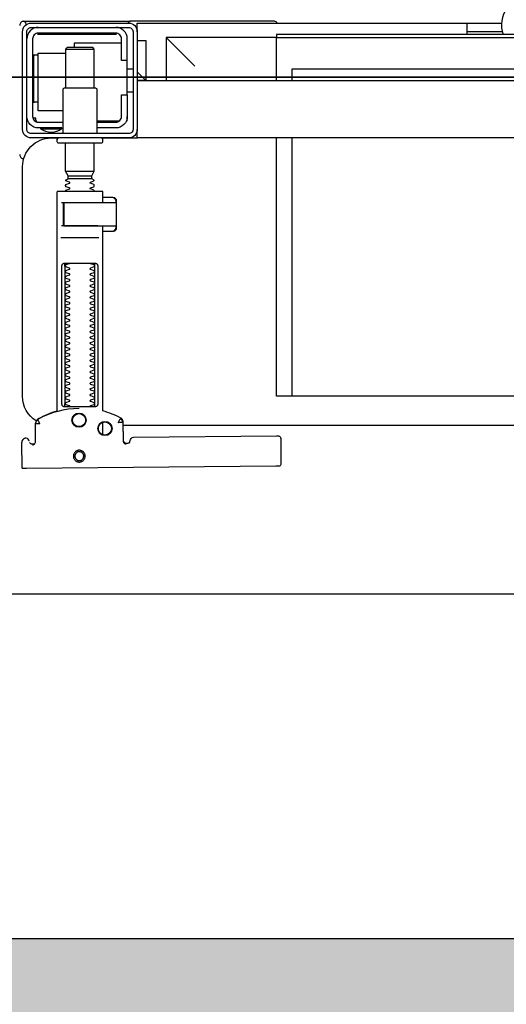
# Model space of a CAD drawing. Header units: millimetres. Extents: x 15214 to 140083, y -437840 to -79279.
# Tile 416 of 656: x 59356 to 59373, y -194647 to -194613. Entities that reach past the tile are written whole.
import ezdxf

# ---------------------------------------------------------------- set-up
doc = ezdxf.new("R2010")
doc.units = ezdxf.units.MM
doc.layers.get('0').update_dxf_attribs({"lineweight": 0})
for name, color, linetype, lineweight in [('!! 0 posadzki winyle 2', 43, 'Continuous', 9), ('0-ZABUDOWA GK-MDF', 54, 'Continuous', 35), ('Istn-sciany', 3, 'Continuous', 30)]:
    doc.layers.add(name, color=color, linetype=linetype, lineweight=lineweight)
doc.layers.add('0-wypos-sanitarne', color=1, linetype='Continuous')
doc.layers.add('Powierzchnia', color=140, linetype='Continuous', lineweight=5, plot=False)

# ---------------------------------------------------------------- blocks, each defined once
blk = doc.blocks.new('99400_TOP')
for points in [[(0.19864, 0.1647), (0.11173, 0.16387)], [(0.20013, 0.1647), (0.20026, 0.15571)], [(0.16386, 0.15607), (0.16409, 0.15602), (0.16425, 0.15596), (0.1644, 0.15586), (0.16453, 0.15574), (0.16463, 0.1556), (0.16471, 0.15544), (0.16476, 0.15527), (0.16478, 0.1551), (0.16496, 0.14854), (0.16497, 0.14842), (0.16498, 0.14832), (0.16501, 0.14822), (0.16503, 0.14812), (0.16507, 0.14802), (0.16511, 0.14793), (0.16516, 0.14784), (0.16521, 0.14775), (0.16528, 0.14767), (0.16535, 0.14758), (0.16542, 0.14751), (0.1655, 0.14744), (0.16558, 0.14737), (0.16567, 0.14731), (0.16576, 0.14726), (0.16651, 0.14688), (0.16727, 0.14651), (0.16803, 0.14617), (0.16881, 0.14585), (0.1696, 0.14555), (0.17039, 0.14527), (0.17119, 0.14502), (0.172, 0.14478), (0.172, 0.08032)], [(0.1651, 0.14871), (0.16492, 0.1553), (0.1649, 0.15547), (0.16485, 0.15563), (0.16478, 0.15579), (0.16468, 0.15592), (0.16455, 0.15604), (0.16441, 0.15614), (0.16425, 0.15621), (0.16409, 0.15626), (0.16391, 0.15627)], [(0.19757, 0.15573), (0.19749, 0.15586), (0.19739, 0.15598), (0.19727, 0.15608), (0.19713, 0.15617), (0.19698, 0.15623), (0.19683, 0.15626), (0.19667, 0.15627), (0.19577, 0.15626)], [(0.172, 0.15305), (0.172, 0.14874)], [(0.16493, 0.14968), (-0.16477, 0.14968)], [(0.17483, 0.14232), (0.17483, 0.09432)], [(0.18523, 0.09432), (0.18523, 0.14232)], [(-0.11847, 0.04968), (-0.11847, 0.13968), (0.11153, 0.13968), (0.11153, 0.04968)], [(0.10602, 0.13968), (0.10602, 0.04968)], [(0.16811, 0.08203), (0.16776, 0.08162), (0.16776, 0.08196), (0.16779, 0.08207), (0.16786, 0.08214), (0.16797, 0.08218), (0.1681, 0.08219), (0.16822, 0.08219), (0.16842, 0.08221), (0.16887, 0.08232), (0.172, 0.08232)], [(0.16848, 0.08224), (0.16856, 0.0823), (0.16876, 0.08232)], [(0.18662, 0.08432), (0.17345, 0.08432)], [(0.16732, 0.08028), (0.16732, 0.08144), (0.16736, 0.08156), (0.16746, 0.08164), (0.16767, 0.08169)], [(0.16751, 0.08053), (0.16754, 0.08079), (0.16766, 0.08132)], [(0.17371, 0.08032), (0.18481, 0.08032), (0.18637, 0.08032)], [(0.16767, 0.07094), (0.16756, 0.07096), (0.16746, 0.07099), (0.16737, 0.07106), (0.16732, 0.0712), (0.16732, 0.07235)], [(0.16766, 0.07131), (0.16754, 0.07185), (0.16751, 0.0721)], [(0.18558, 0.07232), (0.18637, 0.07232)], [(0.172, 0.07032), (0.16887, 0.07032), (0.16842, 0.07042), (0.16831, 0.07044), (0.1682, 0.07044), (0.16806, 0.07045), (0.16795, 0.07046), (0.16783, 0.07052), (0.16776, 0.07067), (0.16776, 0.07101), (0.16811, 0.07061)], [(0.16876, 0.07032), (0.16866, 0.07032), (0.16848, 0.0704)], [(0.1759, 0.06388), (0.1841, 0.06388)], [(0.1841, 0.06282), (0.1759, 0.06282)], [(0.185, 0.06126), (0.175, 0.06126)], [(0.19963, 0.05696), (0.19976, 0.05695), (0.19988, 0.05692), (0.20001, 0.05688)], [(-0.16, 0.04668), (-0.16, 0.04968), (0.16, 0.04968), (0.16, 0.04668)], [(0.16, 0.03368), (0.16, 0.04568)], [(0.1635, 0.03468), (0.1635, 0.04218)], [(0.174, 0.04368), (0.16618, 0.04368)], [(0.167, 0.04412), (0.16693, 0.04403), (0.16687, 0.04393), (0.16681, 0.04381), (0.16675, 0.04368)], [(0.19499, 0.04412), (0.19506, 0.04404), (0.19512, 0.04395), (0.19517, 0.04385), (0.19521, 0.04376), (0.19525, 0.04365), (0.19528, 0.04355), (0.19531, 0.04344), (0.19533, 0.04333), (0.19535, 0.04322), (0.19537, 0.04311), (0.19538, 0.04301), (0.19539, 0.04291), (0.19538, 0.04281), (0.19547, 0.04278), (0.19557, 0.04278), (0.19568, 0.04278), (0.19578, 0.04278), (0.19589, 0.04278), (0.19613, 0.04278), (0.19616, 0.04288), (0.19615, 0.04299), (0.19613, 0.04311), (0.19609, 0.04324), (0.19605, 0.04336), (0.19594, 0.04357)], [(0.186, 0.04018), (0.1945, 0.04018), (0.1945, 0.02018), (0.185, 0.02018)], [(0.19591, 0.03729), (0.19602, 0.03729), (0.19616, 0.03729), (0.19632, 0.03729), (0.1965, 0.03729)], [(0.1615, 0.03368), (0.1635, 0.03368)], [(0.175, 0.03238), (0.175, 0.01872), (0.1755, 0.01822), (0.1845, 0.01822), (0.185, 0.01872), (0.185, 0.03238)], [(0.16, 0.02668), (0.157, 0.02968), (0.16, 0.02968), (-0.16, 0.02968), (-0.157, 0.02968), (-0.16, 0.02668)], [(0.10602, 0.02968), (0.10602, 0.0256), (-0.11847, 0.0256)], [(0.11153, 0.02968), (0.11153, 0.01468), (0.15, 0.01468)], [(0.14, 0.02468), (0.15, 0.01468), (0.15, 0.02968)], [(0.16, 0.01568), (0.157, 0.01568), (0.157, 0.02968)], [(0.1615, 0.02568), (0.1635, 0.02568)], [(0.1965, 0.02067), (0.19632, 0.02067), (0.19616, 0.02067), (0.19602, 0.02067), (0.19591, 0.02067)], [(0.1655, 0.01668), (0.182, 0.01668), (0.182, 0.01822)], [(0.185, 0.01872), (0.175, 0.01872)], [(0.03283, 0.01268), (0.045, 0.01268)], [(0.16, 0.01268), (0.16, 0.00968), (0.03305, 0.00968)], [(0.045, 0.01368), (0.045, 0.00968)], [(0.16722, 0.01368), (0.19467, 0.01368), (0.19478, 0.01368)], [(0.17, 0.01318), (0.17, 0.01368)], [(0.174, 0.01318), (0.174, 0.01368)]]:
    blk.add_lwpolyline(points)
for points in [[(0.16424, 0.15596), (0.16327, 0.15595), (0.16304, 0.15592), (0.16283, 0.15584), (0.16262, 0.15571), (0.16265, 0.15575), (0.16259, 0.15555), (0.16257, 0.15535, -0.157432), (0.16238, 0.15476), (0.1621, 0.15436, -0.241147), (0.16129, 0.15393), (0.1115, 0.15346), (0.11134, 0.15345), (0.11119, 0.15345), (0.11107, 0.15345), (0.11094, 0.15346), (0.11078, 0.15348), (0.11062, 0.15353), (0.11047, 0.15361), (0.11033, 0.15371), (0.11022, 0.15383), (0.11012, 0.15397), (0.11005, 0.15412), (0.11001, 0.15428), (0.11, 0.15445), (0.10995, 0.16345), (0.11023, 0.16384)], [(0.19647, 0.15658), (0.19626, 0.15656), (0.19605, 0.15648), (0.19585, 0.15635), (0.19566, 0.15614, 0.132231), (0.19551, 0.15564), (0.19546, 0.14909)], [(0.19768, 0.15528, 0.415336), (0.19869, 0.15429)], [(0.19885, 0.1543), (0.19898, 0.1543), (0.19913, 0.15431), (0.19927, 0.15434), (0.19941, 0.1544), (0.19953, 0.15447), (0.19965, 0.15456), (0.19975, 0.15466), (0.20007, 0.15512, 0.158481), (0.20026, 0.15571)], [(0.18031, 0.14393, 0.125713), (0.19466, 0.14774, 0.121439), (0.19519, 0.14823, -0.262119), (0.2, 0.13968), (0.2, 0.05968, -0.414214), (0.19, 0.04968), (0.18752, 0.04968, 0.405519), (0.188, 0.05018), (0.188, 0.05088, 0.414214), (0.1875, 0.05138), (0.1725, 0.05138, 0.414214), (0.172, 0.05088), (0.172, 0.05018, 0.405519), (0.17249, 0.04968, 0.001664), (0.15993, 0.04968)], [(0.172, 0.07232), (0.172, 0.06852, 0.414214), (0.1722, 0.06832), (0.18462, 0.06832), (0.1878, 0.06832, 0.414214), (0.188, 0.06852), (0.188, 0.14485), (0.18885, 0.1451), (0.18969, 0.14537), (0.19052, 0.14568), (0.19134, 0.146), (0.19215, 0.14635), (0.19295, 0.14672), (0.19374, 0.14712), (0.19456, 0.14756), (0.19465, 0.14762), (0.19473, 0.14768), (0.19481, 0.14775), (0.19488, 0.14782), (0.19495, 0.1479), (0.19502, 0.14799)], [(0.17647, 0.09332, 0.182836), (0.17637, 0.09341), (0.17515, 0.09381, 0.050055), (0.175, 0.09408), (0.175, 0.09436, 0.050055), (0.17515, 0.09462), (0.17637, 0.09503, 0.719897), (0.17637, 0.09541), (0.17515, 0.09581, 0.050055), (0.175, 0.09608), (0.175, 0.09636, 0.050055), (0.17515, 0.09662), (0.17637, 0.09703, 0.719897), (0.17637, 0.09741), (0.17515, 0.09781, 0.050055), (0.175, 0.09808), (0.175, 0.09836, 0.050055), (0.17515, 0.09862), (0.17637, 0.09903, 0.719897), (0.17637, 0.09941), (0.17515, 0.09981, 0.050055), (0.175, 0.10008), (0.175, 0.10036, 0.050055), (0.17515, 0.10062), (0.17637, 0.10103, 0.719897), (0.17637, 0.10141), (0.17515, 0.10181, 0.050055), (0.175, 0.10208), (0.175, 0.10236, 0.050055), (0.17515, 0.10262), (0.17637, 0.10303, 0.719897), (0.17637, 0.10341), (0.17515, 0.10381, 0.050055), (0.175, 0.10408), (0.175, 0.10436, 0.050055), (0.17515, 0.10462), (0.17637, 0.10503, 0.719897), (0.17637, 0.10541), (0.17515, 0.10581, 0.050055), (0.175, 0.10608), (0.175, 0.10636, 0.050055), (0.17515, 0.10662), (0.17637, 0.10703, 0.719897), (0.17637, 0.10741), (0.17515, 0.10781, 0.050055), (0.175, 0.10808), (0.175, 0.10836, 0.050055), (0.17515, 0.10862), (0.17637, 0.10903, 0.719897), (0.17637, 0.10941), (0.17515, 0.10981, 0.050055), (0.175, 0.11008), (0.175, 0.11036, 0.050055), (0.17515, 0.11062), (0.17637, 0.11103, 0.719897), (0.17637, 0.11141), (0.17515, 0.11181, 0.050055), (0.175, 0.11208), (0.175, 0.11236, 0.050055), (0.17515, 0.11262), (0.17637, 0.11303, 0.719897), (0.17637, 0.11341), (0.17515, 0.11381, 0.050055), (0.175, 0.11408), (0.175, 0.11436, 0.050055), (0.17515, 0.11462), (0.17637, 0.11503, 0.719897), (0.17637, 0.11541), (0.17515, 0.11581, 0.050055), (0.175, 0.11608), (0.175, 0.11636, 0.050055), (0.17515, 0.11662), (0.17637, 0.11703, 0.719897), (0.17637, 0.11741), (0.17515, 0.11781, 0.050055), (0.175, 0.11808), (0.175, 0.11836, 0.050055), (0.17515, 0.11862), (0.17637, 0.11903, 0.719897), (0.17637, 0.11941), (0.17515, 0.11981, 0.050055), (0.175, 0.12008), (0.175, 0.12036, 0.050055), (0.17515, 0.12062), (0.17637, 0.12103, 0.719897), (0.17637, 0.12141), (0.17515, 0.12181, 0.050055), (0.175, 0.12208), (0.175, 0.12236, 0.050055), (0.17515, 0.12262), (0.17637, 0.12303, 0.719897), (0.17637, 0.12341), (0.17515, 0.12381, 0.050055), (0.175, 0.12408), (0.175, 0.12436, 0.050055), (0.17515, 0.12462), (0.17637, 0.12503, 0.719897), (0.17637, 0.12541), (0.17515, 0.12581, 0.050055), (0.175, 0.12608), (0.175, 0.12636, 0.050055), (0.17515, 0.12662), (0.17637, 0.12703, 0.719897), (0.17637, 0.12741), (0.17515, 0.12781, 0.050055), (0.175, 0.12808), (0.175, 0.12836, 0.050055), (0.17515, 0.12862), (0.17637, 0.12903, 0.719897), (0.17637, 0.12941), (0.17515, 0.12981, 0.050055), (0.175, 0.13008), (0.175, 0.13036, 0.050055), (0.17515, 0.13062), (0.17637, 0.13103, 0.719897), (0.17637, 0.13141), (0.17515, 0.13181, 0.050055), (0.175, 0.13208), (0.175, 0.13236, 0.050055), (0.17515, 0.13262), (0.17637, 0.13303, 0.719897), (0.17637, 0.13341), (0.17515, 0.13381, 0.050055), (0.175, 0.13408), (0.175, 0.13436, 0.050055), (0.17515, 0.13462), (0.17637, 0.13503, 0.719897), (0.17637, 0.13541), (0.17515, 0.13581, 0.050055), (0.175, 0.13608), (0.175, 0.13636, 0.050055), (0.17515, 0.13662), (0.17637, 0.13703, 0.719897), (0.17637, 0.13741), (0.17515, 0.13781, 0.050055), (0.175, 0.13808), (0.175, 0.13836, 0.050055), (0.17515, 0.13862), (0.17637, 0.13903, 0.719897), (0.17637, 0.13941), (0.17515, 0.13981, 0.050055), (0.175, 0.14008), (0.175, 0.14036, 0.050055), (0.17515, 0.14062), (0.17637, 0.14103, 0.719897), (0.17637, 0.14141), (0.17515, 0.14181, 0.050055), (0.175, 0.14208), (0.175, 0.14236, 0.050055), (0.17515, 0.14262), (0.17637, 0.14303, 0.474594), (0.17647, 0.14332)], [(0.18353, 0.14332, 0.474594), (0.18364, 0.14303), (0.18486, 0.14262, 0.050055), (0.185, 0.14236), (0.185, 0.14208, 0.050055), (0.18486, 0.14181), (0.18364, 0.14141, 0.719897), (0.18364, 0.14103), (0.18486, 0.14062, 0.050055), (0.185, 0.14036), (0.185, 0.14008, 0.050055), (0.18486, 0.13981), (0.18364, 0.13941, 0.719897), (0.18364, 0.13903), (0.18486, 0.13862, 0.050055), (0.185, 0.13836), (0.185, 0.13808, 0.050055), (0.18486, 0.13781), (0.18364, 0.13741, 0.719897), (0.18364, 0.13703), (0.18486, 0.13662, 0.050055), (0.185, 0.13636), (0.185, 0.13608, 0.050055), (0.18486, 0.13581), (0.18364, 0.13541, 0.719897), (0.18364, 0.13503), (0.18486, 0.13462, 0.050055), (0.185, 0.13436), (0.185, 0.13408, 0.050055), (0.18486, 0.13381), (0.18364, 0.13341, 0.719897), (0.18364, 0.13303), (0.18486, 0.13262, 0.050055), (0.185, 0.13236), (0.185, 0.13208, 0.050055), (0.18486, 0.13181), (0.18364, 0.13141, 0.719897), (0.18364, 0.13103), (0.18486, 0.13062, 0.050055), (0.185, 0.13036), (0.185, 0.13008, 0.050055), (0.18486, 0.12981), (0.18364, 0.12941, 0.719897), (0.18364, 0.12903), (0.18486, 0.12862, 0.050055), (0.185, 0.12836), (0.185, 0.12808, 0.050055), (0.18486, 0.12781), (0.18364, 0.12741, 0.719897), (0.18364, 0.12703), (0.18486, 0.12662, 0.050055), (0.185, 0.12636), (0.185, 0.12608, 0.050055), (0.18486, 0.12581), (0.18364, 0.12541, 0.719897), (0.18364, 0.12503), (0.18486, 0.12462, 0.050055), (0.185, 0.12436), (0.185, 0.12408, 0.050055), (0.18486, 0.12381), (0.18364, 0.12341, 0.719897), (0.18364, 0.12303), (0.18486, 0.12262, 0.050055), (0.185, 0.12236), (0.185, 0.12208, 0.050055), (0.18486, 0.12181), (0.18364, 0.12141, 0.719897), (0.18364, 0.12103), (0.18486, 0.12062, 0.050055), (0.185, 0.12036), (0.185, 0.12008, 0.050055), (0.18486, 0.11981), (0.18364, 0.11941, 0.719897), (0.18364, 0.11903), (0.18486, 0.11862, 0.050055), (0.185, 0.11836), (0.185, 0.11808, 0.050055), (0.18486, 0.11781), (0.18364, 0.11741, 0.719897), (0.18364, 0.11703), (0.18486, 0.11662, 0.050055), (0.185, 0.11636), (0.185, 0.11608, 0.050055), (0.18486, 0.11581), (0.18364, 0.11541, 0.719897), (0.18364, 0.11503), (0.18486, 0.11462, 0.050055), (0.185, 0.11436), (0.185, 0.11408, 0.050055), (0.18486, 0.11381), (0.18364, 0.11341, 0.719897), (0.18364, 0.11303), (0.18486, 0.11262, 0.050055), (0.185, 0.11236), (0.185, 0.11208, 0.050055), (0.18486, 0.11181), (0.18364, 0.11141, 0.719897), (0.18364, 0.11103), (0.18486, 0.11062, 0.050055), (0.185, 0.11036), (0.185, 0.11008, 0.050055), (0.18486, 0.10981), (0.18364, 0.10941, 0.719897), (0.18364, 0.10903), (0.18486, 0.10862, 0.050055), (0.185, 0.10836), (0.185, 0.10808, 0.050055), (0.18486, 0.10781), (0.18364, 0.10741, 0.719897), (0.18364, 0.10703), (0.18486, 0.10662, 0.050055), (0.185, 0.10636), (0.185, 0.10608, 0.050055), (0.18486, 0.10581), (0.18364, 0.10541, 0.719897), (0.18364, 0.10503), (0.18486, 0.10462, 0.050055), (0.185, 0.10436), (0.185, 0.10408, 0.050055), (0.18486, 0.10381), (0.18364, 0.10341, 0.719897), (0.18364, 0.10303), (0.18486, 0.10262, 0.050055), (0.185, 0.10236), (0.185, 0.10208, 0.050055), (0.18486, 0.10181), (0.18364, 0.10141, 0.719897), (0.18364, 0.10103), (0.18486, 0.10062, 0.050055), (0.185, 0.10036), (0.185, 0.10008, 0.050055), (0.18486, 0.09981), (0.18364, 0.09941, 0.719897), (0.18364, 0.09903), (0.18486, 0.09862, 0.050055), (0.185, 0.09836), (0.185, 0.09808, 0.050055), (0.18486, 0.09781), (0.18364, 0.09741, 0.719897), (0.18364, 0.09703), (0.18486, 0.09662, 0.050055), (0.185, 0.09636), (0.185, 0.09608, 0.050055), (0.18486, 0.09581), (0.18364, 0.09541, 0.719897), (0.18364, 0.09503), (0.18486, 0.09462, 0.050055), (0.185, 0.09436), (0.185, 0.09408, 0.050055), (0.18486, 0.09381), (0.18364, 0.09341, 0.182836), (0.18353, 0.09332)], [(0.18575, 0.07252), (0.18575, 0.08011), (0.18572, 0.08022), (0.18564, 0.08029), (0.18555, 0.08032), (0.18565, 0.0803), (0.18573, 0.08024), (0.18577, 0.08014), (0.18577, 0.07252), (0.18574, 0.07241), (0.18567, 0.07234), (0.18547, 0.07232), (0.18558, 0.07237), (0.18564, 0.07252), (0.18564, 0.08012), (0.18557, 0.08027), (0.18547, 0.08032), (0.16743, 0.08032, 0.414214), (0.16723, 0.08012), (0.16723, 0.07252, 0.414214), (0.16743, 0.07232), (0.18547, 0.07232)], [(0.18556, 0.07232, 0.414213), (0.18576, 0.07252), (0.18575, 0.08011), (0.18575, 0.07252), (0.18572, 0.07241), (0.18565, 0.07234), (0.18555, 0.07232)], [(0.175, 0.06836), (0.175, 0.06812, -0.050055), (0.17515, 0.06786), (0.17636, 0.06745, -0.719897), (0.17636, 0.06707), (0.17515, 0.06666, -0.050055), (0.175, 0.0664), (0.175, 0.06612, -0.050055), (0.17515, 0.06586), (0.17636, 0.06545, -0.719897), (0.17636, 0.06507), (0.17515, 0.06466, -0.050055), (0.175, 0.0644), (0.1759, 0.06388), (0.1759, 0.06282), (0.175, 0.06126), (0.175, 0.05138)], [(0.185, 0.06836), (0.185, 0.06812, 0.050055), (0.18486, 0.06786), (0.18364, 0.06745, 0.719897), (0.18364, 0.06707), (0.18486, 0.06666, 0.050055), (0.185, 0.0664), (0.185, 0.06612, 0.050055), (0.18486, 0.06586), (0.18364, 0.06545, 0.719897), (0.18364, 0.06507), (0.18486, 0.06466, 0.050055), (0.185, 0.0644), (0.1841, 0.06388), (0.1841, 0.06282), (0.185, 0.06126), (0.185, 0.05138)], [(0.20011, 0.05684, 0.126559), (0.19962, 0.05693)], [(0.20099, 0.05547, 0.198909), (0.20055, 0.05654, 0.091301), (0.20011, 0.05684)], [(0.174, 0.04818), (0.174, 0.03288, 0.414214), (0.1745, 0.03238), (0.1855, 0.03238, 0.414214), (0.186, 0.03288), (0.186, 0.04818)], [(0.16379, 0.04368), (0.1635, 0.04368), (0.1635, 0.04218, -0.414214), (0.1675, 0.04618), (0.174, 0.04618)], [(0.19375, 0.04656, 0.119096), (0.19, 0.04764, 0.119096), (0.18625, 0.04656)], [(0.19375, 0.04618), (0.19375, 0.04656), (0.18625, 0.04656), (0.18625, 0.04618), (0.1945, 0.04618, -0.414214), (0.1985, 0.04218)], [(0.174, 0.04418), (0.1675, 0.04418, 0.414214), (0.1655, 0.04218), (0.1655, 0.03468), (0.1635, 0.03468), (0.1635, 0.01518, 0.414214), (0.1675, 0.01118)], [(0.1635, 0.02268), (0.1655, 0.02268), (0.1655, 0.01518, 0.414214), (0.1675, 0.01318), (0.1945, 0.01318, 0.414214), (0.1965, 0.01518), (0.1965, 0.04218, 0.414214), (0.1945, 0.04418), (0.186, 0.04418)], [(0.1945, 0.03721), (0.19515, 0.03722), (0.19542, 0.03722), (0.1956, 0.03722), (0.19567, 0.03722, 0.116465), (0.19589, 0.03728), (0.19601, 0.03733), (0.19601, 0.02063), (0.19589, 0.02068, 0.116465), (0.19567, 0.02074), (0.19542, 0.02074), (0.19515, 0.02074), (0.1945, 0.02075)], [(0.1945, 0.01118, 0.414214), (0.1985, 0.01518)], [(-0.04, 0.01368), (-0.03255, 0.01368, 0.236962), (-0.03118, 0.00443, -0.154353), (-0.031, 0.00386), (-0.031, 0), (0.031, 0), (0.031, 0.00386, -0.154353), (0.03118, 0.00443, 0.236962), (0.03256, 0.01368), (0.04, 0.01368)], [(0.20011, 0.00912, 0.091301), (0.20055, 0.00942, 0.198909), (0.20099, 0.01048)], [(0.11124, 0.00968), (0.11142, 0.00944), (0.11165, 0.00925), (0.11192, 0.0091), (0.1122, 0.00901), (0.1125, 0.00898), (0.1623, 0.00898, 0.326231), (0.16325, 0.00968)], [(0.1987, 0.01002, 0.000114), (0.1987, 0.01002, 0.517015), (0.20003, 0.00909), (0.19993, 0.00905), (0.19983, 0.00903), (0.19971, 0.009), (0.19958, 0.00899), (0.19948, 0.00899), (0.19903, 0.00899), (0.19841, 0.00899), (0.19771, 0.00899), (0.16428, 0.00899), (0.16393, 0.00899), (0.16357, 0.00899), (0.16323, 0.00899), (0.16294, 0.00899), (0.16269, 0.00899), (0.16249, 0.00899), (0.16237, 0.00899)]]:
    blk.add_lwpolyline(points, format="xyb")
for points in [[(0.18024, 0.15848), (0.18044, 0.15849), (0.18064, 0.15852), (0.18084, 0.15857), (0.18103, 0.15864), (0.18121, 0.15873), (0.18138, 0.15883), (0.18154, 0.15895), (0.18168, 0.15909), (0.18182, 0.15924), (0.18194, 0.1594), (0.18204, 0.15958), (0.18212, 0.15976), (0.18219, 0.15995), (0.18224, 0.16014), (0.18226, 0.16034), (0.18227, 0.16054), (0.18226, 0.16075), (0.18223, 0.16094), (0.18218, 0.16114), (0.18211, 0.16133), (0.18202, 0.16151), (0.18191, 0.16168), (0.18179, 0.16184), (0.18166, 0.16199), (0.18151, 0.16212), (0.18134, 0.16224), (0.18117, 0.16234), (0.18099, 0.16242), (0.1808, 0.16249), (0.1806, 0.16254), (0.1804, 0.16256), (0.1802, 0.16257), (0.18, 0.16256), (0.1798, 0.16253), (0.17961, 0.16248), (0.17942, 0.16241), (0.17924, 0.16232), (0.17907, 0.16222), (0.17891, 0.1621), (0.17876, 0.16196), (0.17863, 0.16181), (0.17851, 0.16165), (0.17841, 0.16147), (0.17832, 0.16129), (0.17826, 0.1611), (0.17821, 0.1609), (0.17818, 0.16071), (0.17818, 0.1605), (0.17819, 0.1603), (0.17822, 0.16011), (0.17827, 0.15991), (0.17834, 0.15972), (0.17843, 0.15954), (0.17853, 0.15937), (0.17865, 0.15921), (0.17879, 0.15906), (0.17894, 0.15893), (0.1791, 0.15881), (0.17928, 0.15871), (0.17946, 0.15863), (0.17965, 0.15856), (0.17984, 0.15851), (0.18004, 0.15849)], [(0.18024, 0.15897), (0.18039, 0.15898), (0.18054, 0.159), (0.18068, 0.15904), (0.18083, 0.15909), (0.18096, 0.15916), (0.18109, 0.15924), (0.18121, 0.15933), (0.18133, 0.15943), (0.18143, 0.15955), (0.18152, 0.15967), (0.18159, 0.1598), (0.18166, 0.15994), (0.18171, 0.16008), (0.18174, 0.16023), (0.18176, 0.16038), (0.18177, 0.16053), (0.18176, 0.16068), (0.18174, 0.16084), (0.1817, 0.16098), (0.18165, 0.16113), (0.18158, 0.16126), (0.1815, 0.16139), (0.18141, 0.16151), (0.1813, 0.16162), (0.18119, 0.16173), (0.18107, 0.16182), (0.18094, 0.16189), (0.1808, 0.16196), (0.18066, 0.16201), (0.18051, 0.16204), (0.18036, 0.16206), (0.18021, 0.16207), (0.18005, 0.16206), (0.1799, 0.16204), (0.17976, 0.162), (0.17961, 0.16194), (0.17948, 0.16188), (0.17935, 0.1618), (0.17923, 0.16171), (0.17911, 0.1616), (0.17901, 0.16149), (0.17892, 0.16137), (0.17885, 0.16124), (0.17878, 0.1611), (0.17873, 0.16095), (0.1787, 0.16081), (0.17868, 0.16066), (0.17867, 0.1605), (0.17868, 0.16035), (0.1787, 0.1602), (0.17874, 0.16005), (0.17879, 0.15991), (0.17886, 0.15977), (0.17894, 0.15964), (0.17903, 0.15952), (0.17914, 0.15941), (0.17925, 0.15931), (0.17937, 0.15922), (0.1795, 0.15914), (0.17964, 0.15908), (0.17978, 0.15903), (0.17993, 0.159), (0.18008, 0.15897)], [(0.16587, 0.14754), (0.16582, 0.14756), (0.16577, 0.1476), (0.16573, 0.14763), (0.16568, 0.14767), (0.16563, 0.14771), (0.16558, 0.14776), (0.16553, 0.14781), (0.16549, 0.14786), (0.16544, 0.14791), (0.1654, 0.14797), (0.16536, 0.14803), (0.16533, 0.14809), (0.16529, 0.14815), (0.16526, 0.14821), (0.16524, 0.14828), (0.16521, 0.14834), (0.16519, 0.14841), (0.16517, 0.14847), (0.16516, 0.14854), (0.16515, 0.1486), (0.16514, 0.14866), (0.16513, 0.14872), (0.16513, 0.14877), (0.16518, 0.14879), (0.16643, 0.14884), (0.16648, 0.14884), (0.16654, 0.14884), (0.16659, 0.14886), (0.16664, 0.14883), (0.16661, 0.14879), (0.16658, 0.14874), (0.16656, 0.14869), (0.16653, 0.14863), (0.16594, 0.14754)], [(0.18533, 0.14332), (0.18542, 0.14331), (0.1855, 0.1433), (0.18559, 0.14329), (0.18567, 0.14326), (0.18575, 0.14323), (0.18583, 0.14319), (0.18591, 0.14314), (0.18598, 0.14308), (0.18604, 0.14302), (0.1861, 0.14294), (0.18615, 0.14286), (0.18619, 0.14276), (0.18623, 0.14266), (0.18626, 0.14255), (0.18627, 0.14243), (0.18628, 0.14232), (0.18628, 0.09432), (0.18627, 0.0942), (0.18626, 0.09409), (0.18623, 0.09398), (0.18619, 0.09387), (0.18615, 0.09378), (0.1861, 0.09369), (0.18604, 0.09362), (0.18598, 0.09355), (0.18591, 0.09349), (0.18583, 0.09344), (0.18575, 0.0934), (0.18567, 0.09337), (0.18559, 0.09335), (0.1855, 0.09333), (0.18542, 0.09332), (0.18533, 0.09332), (0.17475, 0.09332), (0.17466, 0.09332), (0.17457, 0.09333), (0.17449, 0.09335), (0.1744, 0.09337), (0.17432, 0.0934), (0.17424, 0.09344), (0.17416, 0.09349), (0.17409, 0.09355), (0.17403, 0.09362), (0.17397, 0.09369), (0.17392, 0.09378), (0.17387, 0.09387), (0.17384, 0.09398), (0.17381, 0.09409), (0.17379, 0.0942), (0.17379, 0.09432), (0.17379, 0.14232), (0.17379, 0.14243), (0.17381, 0.14255), (0.17384, 0.14266), (0.17387, 0.14276), (0.17392, 0.14286), (0.17397, 0.14294), (0.17403, 0.14302), (0.17409, 0.14308), (0.17416, 0.14314), (0.17424, 0.14319), (0.17432, 0.14323), (0.1744, 0.14326), (0.17449, 0.14329), (0.17457, 0.1433), (0.17466, 0.14331), (0.17475, 0.14332)], [(-0.11847, 0.01368), (0.11153, 0.01368), (0.11153, 0.01468), (-0.11847, 0.01468)]]:
    blk.add_lwpolyline(points, close=True)
for points in [[(0.19546, 0.14908), (0.19546, 0.14908), (0.19546, 0.14908), (0.19546, 0.14909), (0.19546, 0.14909), (0.19546, 0.14909), (0.19546, 0.14909), (0.19546, 0.14909), (0.19546, 0.14909), (0.19546, 0.14909), (0.19546, 0.14909), (0.19546, 0.14909), (0.19546, 0.14909), (0.19546, 0.14909), (0.19546, 0.14909), (0.19546, 0.14909), (0.19546, 0.14909), (0.19546, 0.14909), (0.19546, 0.14909), (0.19546, 0.14909), (0.19546, 0.14908), (0.19546, 0.14908), (0.19546, 0.14908), (0.19546, 0.14908), (0.19546, 0.14908), (0.19546, 0.14908), (0.19546, 0.14908), (0.19546, 0.14908), (0.19546, 0.14908), (0.19546, 0.14908), (0.19546, 0.14908), (0.19546, 0.14908), (0.19546, 0.14908), (0.19546, 0.14908), (0.19546, 0.14908), (0.19546, 0.14908), (0.19546, 0.14908), (0.19546, 0.14909), (0.19545, 0.14909), (0.19545, 0.14909), (0.19545, 0.14909), (0.19545, 0.14909), (0.19545, 0.14909), (0.19545, 0.14909), (0.19545, 0.14909), (0.19545, 0.14909), (0.19544, 0.14909), (0.19544, 0.14908), (0.19544, 0.14908), (0.19544, 0.14908), (0.19544, 0.14908), (0.19543, 0.14908), (0.19543, 0.14908), (0.19543, 0.14908), (0.19543, 0.14908), (0.19543, 0.14908), (0.19543, 0.14908), (0.19543, 0.14908), (0.19542, 0.14908), (0.19542, 0.14908), (0.19542, 0.14908), (0.19542, 0.14908), (0.19542, 0.14908), (0.19541, 0.14908), (0.19541, 0.14908), (0.19541, 0.14908), (0.19541, 0.14908), (0.19541, 0.14908), (0.1954, 0.14908), (0.1954, 0.14908), (0.1954, 0.14908), (0.19539, 0.14908), (0.19539, 0.14908), (0.19538, 0.14909), (0.19537, 0.14909), (0.19537, 0.14909), (0.19536, 0.14909), (0.19536, 0.14909), (0.19536, 0.14909), (0.19535, 0.14909), (0.19535, 0.14909), (0.19534, 0.14909), (0.19534, 0.14909), (0.19533, 0.14909), (0.19533, 0.14909), (0.19532, 0.14909), (0.19531, 0.14909), (0.19531, 0.14909), (0.1953, 0.14909), (0.19529, 0.14909), (0.19529, 0.14909), (0.19528, 0.14909), (0.19527, 0.14909), (0.19527, 0.14909), (0.19526, 0.14909), (0.19525, 0.14909), (0.19524, 0.14909), (0.19524, 0.14909), (0.19523, 0.14909), (0.19522, 0.14909), (0.19521, 0.14909), (0.1952, 0.14909), (0.19519, 0.14909), (0.19518, 0.14909), (0.19517, 0.14909), (0.19516, 0.14909), (0.19516, 0.14909), (0.19515, 0.14909), (0.19514, 0.14909), (0.19513, 0.14909), (0.19512, 0.14909), (0.19511, 0.14909), (0.1951, 0.14909), (0.19508, 0.14909), (0.19507, 0.14909), (0.19506, 0.14909), (0.19505, 0.14909), (0.19504, 0.14909), (0.19503, 0.14909), (0.19502, 0.14909), (0.19501, 0.14909), (0.195, 0.14909), (0.19499, 0.14909), (0.19497, 0.14909), (0.19496, 0.14909), (0.19495, 0.14909), (0.19494, 0.1491), (0.19493, 0.1491), (0.19491, 0.1491), (0.1949, 0.1491), (0.19489, 0.1491), (0.19488, 0.1491), (0.19486, 0.1491), (0.19485, 0.1491), (0.19484, 0.1491), (0.19483, 0.1491), (0.19481, 0.1491), (0.19469, 0.1491), (0.19464, 0.1491), (0.19459, 0.1491), (0.19456, 0.1491), (0.19453, 0.1491), (0.19451, 0.1491), (0.19448, 0.1491), (0.19446, 0.1491), (0.19443, 0.1491), (0.19441, 0.1491), (0.19438, 0.1491), (0.19435, 0.1491), (0.19433, 0.1491), (0.19431, 0.1491), (0.19428, 0.1491), (0.19427, 0.1491), (0.19426, 0.1491), (0.19423, 0.1491), (0.19422, 0.1491), (0.19421, 0.1491), (0.1942, 0.1491), (0.19418, 0.1491), (0.19418, 0.1491), (0.19417, 0.1491), (0.19417, 0.1491), (0.19416, 0.1491), (0.19416, 0.1491), (0.19415, 0.14911), (0.19414, 0.14911), (0.19414, 0.14911), (0.19413, 0.14911), (0.19413, 0.14911), (0.19412, 0.14911), (0.19412, 0.14911), (0.19412, 0.14911), (0.19411, 0.14911), (0.19411, 0.1491), (0.1941, 0.1491), (0.1941, 0.1491), (0.1941, 0.1491), (0.19409, 0.1491), (0.19409, 0.1491), (0.19409, 0.1491), (0.19409, 0.1491), (0.19408, 0.1491), (0.19408, 0.1491), (0.19408, 0.1491), (0.19407, 0.1491), (0.19407, 0.1491), (0.19406, 0.1491), (0.19406, 0.1491), (0.19406, 0.1491), (0.19406, 0.1491), (0.19405, 0.1491), (0.19405, 0.1491), (0.19405, 0.1491), (0.19405, 0.14911), (0.19404, 0.14911), (0.19404, 0.14911), (0.19404, 0.14911), (0.19403, 0.14911), (0.19403, 0.14911), (0.19402, 0.14912), (0.19402, 0.14912), (0.19402, 0.14912), (0.19401, 0.14912), (0.19401, 0.14912), (0.19401, 0.14912), (0.194, 0.14912), (0.194, 0.14912), (0.194, 0.14912), (0.194, 0.14912), (0.194, 0.14912), (0.194, 0.14912), (0.194, 0.14912), (0.19399, 0.14912), (0.19399, 0.14912), (0.19399, 0.14912), (0.19399, 0.14912), (0.19399, 0.14912), (0.19399, 0.14912), (0.19398, 0.14912), (0.19398, 0.14912), (0.19398, 0.14911), (0.19398, 0.14911), (0.19398, 0.14911), (0.19398, 0.14911), (0.19397, 0.14911), (0.19397, 0.14911), (0.19397, 0.1491), (0.19397, 0.1491), (0.19397, 0.1491), (0.19397, 0.1491), (0.19397, 0.1491), (0.19397, 0.14909), (0.19397, 0.14909), (0.19397, 0.14909), (0.19397, 0.14909), (0.19397, 0.14908), (0.19397, 0.14908), (0.19397, 0.14908), (0.19397, 0.14908), (0.19397, 0.14908), (0.19397, 0.14907), (0.19397, 0.14907), (0.19397, 0.14907), (0.19397, 0.14907), (0.19397, 0.14907), (0.19398, 0.14906), (0.19398, 0.14906), (0.19398, 0.14906), (0.19398, 0.14906), (0.19398, 0.14906), (0.19398, 0.14905), (0.19399, 0.14905), (0.19399, 0.14905), (0.19399, 0.14905), (0.194, 0.14904), (0.194, 0.14904), (0.19401, 0.14903), (0.19401, 0.14903), (0.19401, 0.14903), (0.19402, 0.14902), (0.19402, 0.14902), (0.19402, 0.14902), (0.19403, 0.14901), (0.19403, 0.14901), (0.19403, 0.14901), (0.19403, 0.149), (0.19403, 0.149), (0.19403, 0.149), (0.19404, 0.14899), (0.19404, 0.14899), (0.19404, 0.14899), (0.19404, 0.14899), (0.19404, 0.14898), (0.19404, 0.14898), (0.19404, 0.14898), (0.19405, 0.14897), (0.19405, 0.14897), (0.19405, 0.14897), (0.19405, 0.14896), (0.19405, 0.14896), (0.19406, 0.14895), (0.19406, 0.14895), (0.19406, 0.14895), (0.19406, 0.14894), (0.19407, 0.14894), (0.19407, 0.14893), (0.19407, 0.14893), (0.19408, 0.14892), (0.19408, 0.14891), (0.19409, 0.1489), (0.19409, 0.14889), (0.1941, 0.14888), (0.1941, 0.14887), (0.19411, 0.14886), (0.19412, 0.14884), (0.19414, 0.14881), (0.19416, 0.14877), (0.19418, 0.14873), (0.19419, 0.14871), (0.1942, 0.1487), (0.19421, 0.14868), (0.19422, 0.14866), (0.19423, 0.14864), (0.19434, 0.14845), (0.19435, 0.14844), (0.19435, 0.14842), (0.19436, 0.1484), (0.19437, 0.14839), (0.19438, 0.14837), (0.19439, 0.14836), (0.1944, 0.14834), (0.19441, 0.14832), (0.19441, 0.14831), (0.19442, 0.14829), (0.19443, 0.14828), (0.19444, 0.14826), (0.19445, 0.14825), (0.19446, 0.14823), (0.19446, 0.14822), (0.19447, 0.14821), (0.19448, 0.14819), (0.19449, 0.14818), (0.19449, 0.14816), (0.1945, 0.14815), (0.19451, 0.14814), (0.19452, 0.14813), (0.19452, 0.14811), (0.19453, 0.1481), (0.19454, 0.14809), (0.19454, 0.14808), (0.19455, 0.14806), (0.19456, 0.14805), (0.19456, 0.14804), (0.19457, 0.14803), (0.19457, 0.14802), (0.19458, 0.14801), (0.19458, 0.148), (0.19459, 0.14799), (0.1946, 0.14798), (0.1946, 0.14797), (0.19461, 0.14796), (0.19461, 0.14795), (0.19462, 0.14794), (0.19462, 0.14793), (0.19463, 0.14792), (0.19463, 0.14791), (0.19463, 0.1479), (0.19464, 0.1479), (0.19464, 0.14789), (0.19465, 0.14788), (0.19465, 0.14787), (0.19465, 0.14787), (0.19466, 0.14786), (0.19466, 0.14785), (0.19466, 0.14785), (0.19467, 0.14784), (0.19467, 0.14784), (0.19467, 0.14783), (0.19468, 0.14783), (0.19468, 0.14782), (0.19468, 0.14782), (0.19468, 0.14782), (0.19468, 0.14781), (0.19468, 0.14781), (0.19468, 0.14781), (0.19468, 0.14781), (0.19469, 0.14781), (0.19469, 0.1478), (0.19469, 0.1478), (0.19469, 0.1478), (0.19469, 0.1478), (0.19469, 0.1478), (0.19469, 0.1478), (0.19469, 0.1478), (0.19469, 0.14779), (0.19469, 0.14779), (0.19469, 0.14779), (0.19469, 0.14779), (0.19469, 0.14779), (0.19469, 0.14779), (0.19469, 0.14779), (0.19469, 0.14779), (0.19469, 0.14779), (0.19469, 0.14779), (0.19469, 0.14779), (0.19469, 0.14779), (0.19469, 0.14779), (0.19469, 0.14779), (0.19469, 0.14779), (0.19469, 0.14779), (0.19469, 0.14778), (0.19469, 0.14778), (0.19469, 0.14778), (0.19469, 0.14778), (0.19469, 0.14778), (0.19469, 0.14778), (0.19469, 0.14778), (0.19469, 0.14778), (0.19469, 0.14778), (0.19469, 0.14778), (0.19469, 0.14778), (0.19469, 0.14778), (0.19469, 0.14778), (0.19469, 0.14778), (0.19469, 0.14778), (0.19469, 0.14778), (0.19469, 0.14778), (0.19469, 0.14778), (0.19469, 0.14778), (0.19469, 0.14778), (0.19469, 0.14778), (0.19469, 0.14778), (0.19469, 0.14778), (0.19469, 0.14778), (0.1947, 0.14778, 0.269557)], [(0.16, 0.01268), (0.16, 0.04668, -0.414214), (0.163, 0.04968), (0.197, 0.04968, -0.414214), (0.2, 0.04668), (0.2, 0.01268, -0.414214), (0.197, 0.00968), (0.163, 0.00968, -0.414214)], [(0.1985, 0.04668), (0.1985, 0.01268, -0.414214), (0.197, 0.01118), (0.163, 0.01118, -0.414214), (0.1615, 0.01268), (0.1615, 0.04668, -0.414214), (0.163, 0.04818), (0.197, 0.04818, -0.414214)]]:
    blk.add_lwpolyline(points, format="xyb", close=True)
for centre, radius in [((0.17129, 0.1509), 0.00247), ((0.17129, 0.15089), 0.00227), ((0.18031, 0.14798), 0.00247), ((0.18031, 0.14798), 0.00227)]:
    blk.add_circle(centre, radius)
for centre, major_axis, ratio, start_param, end_param in [((0.19863, 0.16469), (0.0015, 0.00001), 0.008666, 0.000034, 1.564556), ((0.11145, 0.16346), (-0.0015, -0.00001), 0.008666, 6.276938, 6.283143), ((0.11173, 0.16385), (0.0015, 0.00001), 0.008666, 1.564549, 3.135353), ((0.16326, 0.15695), (0.00001, -0.001), 0.006244, 0, 0.008667), ((0.19846, 0.15618), (-0.000892, -0.000453), 0.001081, 6.273741, 6.283185), ((0.19868, 0.15529), (-0.001, -0.00001), 0.00236, 6.276941, 6.283185), ((0.19876, 0.15569), (0.0015, 0.00002), 0.011557, 6.27692, 6.283202), ((0.19849, 0.1543), (0.000501, 0.000005), 0.008666, 5.12776, 5.491123), ((0.19868, 0.15529), (0.000013, -0.001), 0.403131, 6.273715, 6.283185), ((0.19883, 0.1553), (0.000018, -0.001), 0.702652, 6.271005, 6.283185), ((0.17484, 0.14232), (0, 0.001), 0.006244, 0, 1.570796), ((0.18031, 0.14443), (0.000005, -0.0005), 0.006244, 0, 0.008667), ((0.18524, 0.14232), (0, -0.001), 0.006244, 3.141593, 4.712389), ((0.17484, 0.09432), (0, -0.001), 0.006244, 4.712389, 6.283185), ((0.18524, 0.09432), (0, -0.001), 0.006244, 4.712389, 6.283185), ((0.16768, 0.08149), (-0.000013, 0.0002), 0.199357, 6.276703, 6.276744), ((0.16768, 0.07114), (-0.000013, -0.0002), 0.199357, 0.006339, 0.00638)]:
    blk.add_ellipse(centre, major_axis=major_axis, ratio=ratio, start_param=start_param, end_param=end_param)
blk = doc.blocks.new('A$Cff2eaf8b')
blk.add_blockref('99400_TOP', (0, -0.08218))

msp = doc.modelspace()

# ---------------------------------------------------------------- hatches: boundary and pattern name
at = {"layer": '!! 0 posadzki winyle 2'}
h = msp.add_hatch(dxfattribs=at)
h.set_pattern_fill('BRASS', color=256, scale=5, angle=30, style=0)
h.paths.add_polyline_path([(59317.56735, -194919.5883), (59317.56735, -194644.5883), (61998.56735, -194644.5883), (61998.57394, -194701.5883), (62900.56735, -194701.5883), (62900.56735, -194919.5883), (62470.56735, -194919.5883), (62470.56735, -194901.5883), (62331.56735, -194901.5883), (62331.56735, -194919.5883), (62093.56735, -194919.5883), (62093.56735, -194901.5883), (61998.57394, -194901.5883), (61996.06735, -195580.5883), (62000.06735, -195580.5883), (61424.56735, -195580.5883), (61124.56735, -195580.5883), (61124.56735, -195396.5883), (61124.56735, -195366.5883), (61124.56735, -195224.5883), (61219.56735, -195224.5883), (61314.56735, -195224.5883), (61314.56735, -194919.5883)])

# ---------------------------------------------------------------- linework, layer by layer
at = {"layer": '0-ZABUDOWA GK-MDF'}
msp.add_lwpolyline([(59317.56735, -194614.5883), (59418.56735, -194614.5883)], dxfattribs=at)
at = {"layer": 'Istn-sciany'}
for points in [[(59317.56735, -194632.5883), (59477.56735, -194632.5883)], [(59317.56735, -194644.5883), (59477.56735, -194644.5883)]]:
    msp.add_lwpolyline(points, dxfattribs=at)
at = {"layer": 'Powierzchnia'}
msp.add_lwpolyline([(61424.56735, -195580.5883), (61124.56735, -195580.5883), (61124.56735, -195580.5883), (61124.56735, -195396.5883), (61124.56735, -195366.5883), (61124.56735, -195224.5883), (61124.56735, -195224.5883), (61219.56735, -195224.5883), (61314.56735, -195224.5883), (61314.56735, -194919.5883), (59317.56735, -194919.5883), (59317.56735, -194644.5883), (61998.56735, -194644.5883)], dxfattribs=at)

# ---------------------------------------------------------------- block references
at = {"layer": '0-wypos-sanitarne', "xscale": 100, "yscale": 100, "zscale": 100, "rotation": 180}
msp.add_blockref('A$Cff2eaf8b', (59375.78963, -194619.95785), dxfattribs=at)

doc.saveas('drawing.dxf')
